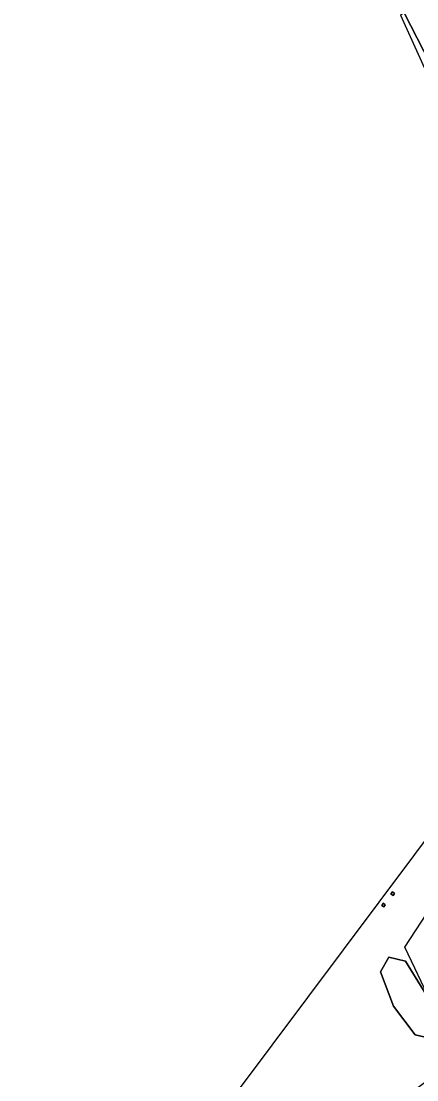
# Model space of a CAD drawing. Extents: x 159352 to 160617, y 385888 to 387323.
# Drawn here: x 159464.5 to 159586.7, y 386630 to 386956.8 of the extents above; entities that cross this region are included whole.
import ezdxf

# ---------------------------------------------------------------- set-up
doc = ezdxf.new("R2010")
doc.units = 0
for name, color, linetype in [('IMGEO_Grasland_agrarisch', 7, 'Continuous'), ('IMGEO_Hek', 7, 'Continuous'), ('IMGEO_Hoogspanningsmast', 7, 'Continuous'), ('IMGEO_Loofbos', 7, 'Continuous'), ('IMGEO_Rijbaan_lokaal_gesloten', 7, 'Continuous')]:
    doc.layers.add(name, color=color, linetype=linetype)

msp = doc.modelspace()

# ---------------------------------------------------------------- linework, layer by layer
at = {"layer": 'IMGEO_Grasland_agrarisch'}
msp.add_lwpolyline([(159627.55, 386754.97), (159608.05, 386728.94), (159464.54, 386537.3), (159478.69, 386546.62), (159599.28, 386636.76), (159652.12, 386676.93), (159661.01, 386658.99), (159689.7, 386673.25), (159688.52, 386675.55), (159687.87, 386676.83), (159663.59, 386724.2), (159655.34, 386740.45), (159655.3, 386740.52), (159652.44, 386739.21), (159650.78, 386742.84), (159653.49, 386744.09), (159645.7, 386759.43), (159639.99, 386758), (159627.55, 386754.97), (159627.55, 386754.97)], dxfattribs=at)
for points in [[(159578.76, 386687.41), (159579.27, 386688.03), (159579.89, 386687.53), (159579.42, 386686.88)], [(159575.89, 386683.84), (159576.39, 386684.5), (159576.98, 386684.02), (159576.5, 386683.38)], [(159579.58, 386652.74), (159575.48, 386663.33), (159578.12, 386667.83), (159583.29, 386666.63), (159588.71, 386657.77), (159593.21, 386649.17), (159593.21, 386645.07), (159591.62, 386642.69), (159586.2, 386643.88)]]:
    msp.add_lwpolyline(points, close=True, dxfattribs=at)
at = {"layer": 'IMGEO_Hek'}
for points in [[(159582.99, 386670.93), (159639.99, 386758)], [(159599.28, 386636.76), (159582.99, 386670.93)]]:
    msp.add_lwpolyline(points, dxfattribs=at)
at = {"layer": 'IMGEO_Hoogspanningsmast'}
for points in [[(159579.27, 386688.03), (159578.76, 386687.41), (159579.42, 386686.88), (159579.89, 386687.53)], [(159576.5, 386683.38), (159576.98, 386684.02), (159576.39, 386684.5), (159575.89, 386683.84)]]:
    msp.add_lwpolyline(points, close=True, dxfattribs=at)
at = {"layer": 'IMGEO_Loofbos'}
msp.add_lwpolyline([(159575.48, 386663.33), (159579.58, 386652.74), (159586.2, 386643.88), (159591.62, 386642.69), (159593.21, 386645.07), (159593.21, 386649.17), (159588.71, 386657.77), (159583.29, 386666.63), (159578.12, 386667.83)], close=True, dxfattribs=at)
at = {"layer": 'IMGEO_Rijbaan_lokaal_gesloten'}
for points in [[(159582.84, 386959.32), (159581.66, 386958.62), (159592.1, 386935.66), (159594.16, 386936.6), (159592.86, 386939.43), (159591.4, 386942.55), (159591.24, 386942.88), (159590.97, 386943.54), (159582.84, 386959.32)], [(159582.84, 386959.32), (159590.97, 386943.54), (159590.77, 386944.23), (159590.62, 386944.94), (159590.54, 386945.65), (159590.53, 386946.37), (159590.58, 386947.08), (159590.69, 386947.79), (159590.86, 386948.49), (159591.28, 386949.67), (159591.81, 386950.83), (159592.44, 386951.94), (159593.16, 386952.98), (159593.98, 386953.96), (159594.59, 386954.48), (159595.78, 386955.51), (159596.52, 386956.03), (159596.68, 386956.14), (159599.03, 386957.81)]]:
    msp.add_lwpolyline(points, dxfattribs=at)

doc.saveas('drawing.dxf')
